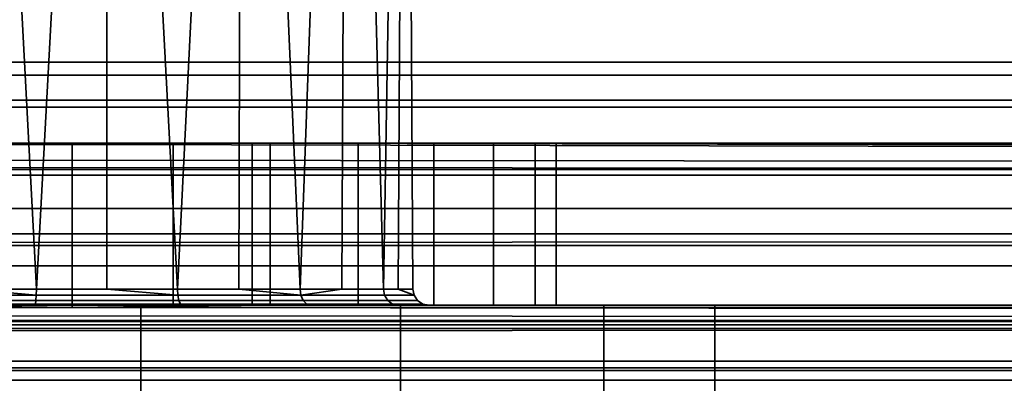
# Model space of a CAD drawing. Header units: millimetres. Extents: x -603 to 3703, y -121 to 193.
# Tile 639 of 656: x 1873.18 to 1879.24, y 15.52 to 17.76. Entities that reach past the tile are written whole.
import ezdxf

# ---------------------------------------------------------------- set-up
doc = ezdxf.new("R2010")
doc.units = ezdxf.units.MM
doc.layers.add('152', color=7, linetype='Continuous', true_color=0xffffff)

# ---------------------------------------------------------------- blocks, each defined once
blk = doc.blocks.new('UG_SURFACE_064')
at = {"layer": '152', "color": 156, "linetype": 'Continuous', "lineweight": 35}
for points in [[(1873.7195, 24.2, -0.6615), (1872.851, 24.2, -0.7528), (1873.2805, 16.1, -0.6615)], [(1872.851, 24.2, -0.7528), (1872.8652, 16.1, -0.7964), (1873.2805, 16.1, -0.6615)], [(1873.2805, 16.1, -4.8385), (1872.851, 24.2, -4.7472), (1873.7195, 24.2, -4.8385)], [(1873.2805, 16.1, -4.8385), (1872.8652, 16.1, -4.7036), (1872.851, 24.2, -4.7472)], [(1873.7195, 24.2, -4.8385), (1873.7147, 16.1, -4.7929), (1873.2805, 16.1, -4.8385)], [(1873.2805, 16.1, -0.6615), (1873.7147, 16.1, -0.7071), (1873.7195, 24.2, -0.6615)], [(1873.7195, 24.2, -0.6615), (1873.7147, 16.1, -0.7071), (1874.149, 16.1, -0.7528)], [(1874.149, 16.1, -4.7472), (1873.7147, 16.1, -4.7929), (1873.7195, 24.2, -4.8385)], [(1874.55, 24.2, -0.9313), (1873.7195, 24.2, -0.6615), (1874.149, 16.1, -0.7528)], [(1874.149, 16.1, -4.7472), (1873.7195, 24.2, -4.8385), (1874.55, 24.2, -4.5687)], [(1874.55, 24.2, -4.5687), (1874.5271, 16.1, -4.5289), (1874.149, 16.1, -4.7472)], [(1874.149, 16.1, -0.7528), (1874.5271, 16.1, -0.9711), (1874.55, 24.2, -0.9313)], [(1874.55, 24.2, -0.9313), (1874.5271, 16.1, -0.9711), (1874.9052, 16.1, -1.1894)], [(1874.9052, 16.1, -4.3106), (1874.5271, 16.1, -4.5289), (1874.55, 24.2, -4.5687)], [(1874.9052, 16.1, -1.1894), (1875.199, 24.2, -1.5157), (1874.55, 24.2, -0.9313)], [(1874.55, 24.2, -4.5687), (1875.199, 24.2, -3.9843), (1874.9052, 16.1, -4.3106)], [(1875.199, 24.2, -3.9843), (1875.1618, 16.1, -3.9574), (1874.9052, 16.1, -4.3106)], [(1874.9052, 16.1, -1.1894), (1875.1618, 16.1, -1.5426), (1875.199, 24.2, -1.5157)], [(1875.199, 24.2, -1.5157), (1875.1618, 16.1, -1.5426), (1875.4184, 16.1, -1.8959)], [(1875.4184, 16.1, -3.6041), (1875.1618, 16.1, -3.9574), (1875.199, 24.2, -3.9843)], [(1875.5541, 24.2, -2.3134), (1875.199, 24.2, -1.5157), (1875.4184, 16.1, -1.8959)], [(1875.4184, 16.1, -3.6041), (1875.199, 24.2, -3.9843), (1875.5541, 24.2, -3.1866)], [(1875.5541, 24.2, -3.1866), (1875.5093, 16.1, -3.1771), (1875.4184, 16.1, -3.6041)], [(1875.4184, 16.1, -1.8959), (1875.5093, 16.1, -2.3229), (1875.5541, 24.2, -2.3134)], [(1875.5541, 24.2, -2.3134), (1875.5093, 16.1, -2.3229), (1875.6, 16.1, -2.75)], [(1875.6, 16.1, -2.75), (1875.5093, 16.1, -3.1771), (1875.5541, 24.2, -3.1866)], [(1875.5541, 24.2, -3.1866), (1875.5541, 24.2, -2.3134), (1875.6, 16.1, -2.75)], [(1873.2797, 16.0617, -4.8461), (1872.4462, 16.0617, -4.5752), (1872.45, 16.1, -4.5687), (1872.8652, 16.1, -4.7036)], [(1872.8652, 16.1, -0.7964), (1872.45, 16.1, -0.9313), (1872.4462, 16.0617, -0.9248), (1873.2797, 16.0617, -0.6539)], [(1873.2797, 16.0617, -0.6539), (1873.2805, 16.1, -0.6615), (1872.8652, 16.1, -0.7964)], [(1872.8652, 16.1, -4.7036), (1873.2805, 16.1, -4.8385), (1873.2797, 16.0617, -4.8461)], [(1874.1512, 16.0617, -4.7545), (1873.2797, 16.0617, -4.8461), (1873.2805, 16.1, -4.8385), (1873.7147, 16.1, -4.7929)], [(1873.7147, 16.1, -0.7071), (1873.2805, 16.1, -0.6615), (1873.2797, 16.0617, -0.6539), (1874.1512, 16.0617, -0.7455)], [(1874.1512, 16.0617, -0.7455), (1874.149, 16.1, -0.7528), (1873.7147, 16.1, -0.7071)], [(1873.7147, 16.1, -4.7929), (1874.149, 16.1, -4.7472), (1874.1512, 16.0617, -4.7545)], [(1874.9102, 16.0617, -4.3163), (1874.1512, 16.0617, -4.7545), (1874.149, 16.1, -4.7472), (1874.5271, 16.1, -4.5289)], [(1874.5271, 16.1, -0.9711), (1874.149, 16.1, -0.7528), (1874.1512, 16.0617, -0.7455), (1874.9102, 16.0617, -1.1837)], [(1874.9102, 16.0617, -1.1837), (1874.9052, 16.1, -1.1894), (1874.5271, 16.1, -0.9711)], [(1874.5271, 16.1, -4.5289), (1874.9052, 16.1, -4.3106), (1874.9102, 16.0617, -4.3163)], [(1874.9102, 16.0617, -4.3163), (1874.9052, 16.1, -4.3106), (1875.1618, 16.1, -3.9574)], [(1875.1618, 16.1, -1.5426), (1874.9052, 16.1, -1.1894), (1874.9102, 16.0617, -1.1837)], [(1874.9102, 16.0617, -1.1837), (1875.4255, 16.0617, -1.8928), (1875.4184, 16.1, -1.8959), (1875.1618, 16.1, -1.5426)], [(1875.1618, 16.1, -3.9574), (1875.4184, 16.1, -3.6041), (1875.4255, 16.0617, -3.6072), (1874.9102, 16.0617, -4.3163)], [(1875.6076, 16.0617, -2.75), (1875.4255, 16.0617, -3.6072), (1875.4184, 16.1, -3.6041), (1875.5093, 16.1, -3.1771)], [(1875.5093, 16.1, -2.3229), (1875.4184, 16.1, -1.8959), (1875.4255, 16.0617, -1.8928), (1875.6076, 16.0617, -2.75)], [(1875.6076, 16.0617, -2.75), (1875.6, 16.1, -2.75), (1875.5093, 16.1, -2.3229)], [(1875.5093, 16.1, -3.1771), (1875.6, 16.1, -2.75), (1875.6076, 16.0617, -2.75)], [(1873.2741, 16.0076, -4.8999), (1872.4191, 16.0076, -4.6221), (1872.4353, 16.0293, -4.594), (1873.2774, 16.0293, -4.8676)], [(1872.4191, 16.0076, -0.8779), (1873.2741, 16.0076, -0.6001), (1873.2774, 16.0293, -0.6324), (1872.4353, 16.0293, -0.906)], [(1873.2774, 16.0293, -4.8676), (1872.4353, 16.0293, -4.594), (1872.4462, 16.0617, -4.5752), (1873.2797, 16.0617, -4.8461)], [(1872.4353, 16.0293, -0.906), (1873.2774, 16.0293, -0.6324), (1873.2797, 16.0617, -0.6539), (1872.4462, 16.0617, -0.9248)], [(1874.168, 16.0076, -4.8059), (1873.2741, 16.0076, -4.8999), (1873.2774, 16.0293, -4.8676), (1874.158, 16.0293, -4.7751)], [(1873.2741, 16.0076, -0.6001), (1874.168, 16.0076, -0.6941), (1874.158, 16.0293, -0.7249), (1873.2774, 16.0293, -0.6324)], [(1874.158, 16.0293, -4.7751), (1873.2774, 16.0293, -4.8676), (1873.2797, 16.0617, -4.8461), (1874.1512, 16.0617, -4.7545)], [(1873.2774, 16.0293, -0.6324), (1874.158, 16.0293, -0.7249), (1874.1512, 16.0617, -0.7455), (1873.2797, 16.0617, -0.6539)], [(1874.9248, 16.0293, -4.3324), (1874.158, 16.0293, -4.7751), (1874.1512, 16.0617, -4.7545), (1874.9102, 16.0617, -4.3163)], [(1874.158, 16.0293, -0.7249), (1874.9248, 16.0293, -1.1676), (1874.9102, 16.0617, -1.1837), (1874.1512, 16.0617, -0.7455)], [(1874.9465, 16.0076, -4.3565), (1874.168, 16.0076, -4.8059), (1874.158, 16.0293, -4.7751), (1874.9248, 16.0293, -4.3324)], [(1874.168, 16.0076, -0.6941), (1874.9465, 16.0076, -1.1435), (1874.9248, 16.0293, -1.1676), (1874.158, 16.0293, -0.7249)], [(1875.4452, 16.0293, -3.6161), (1874.9248, 16.0293, -4.3324), (1874.9102, 16.0617, -4.3163), (1875.4255, 16.0617, -3.6072)], [(1874.9248, 16.0293, -1.1676), (1875.4452, 16.0293, -1.8839), (1875.4255, 16.0617, -1.8928), (1874.9102, 16.0617, -1.1837)], [(1875.4748, 16.0076, -3.6293), (1874.9465, 16.0076, -4.3565), (1874.9248, 16.0293, -4.3324), (1875.4452, 16.0293, -3.6161)], [(1874.9465, 16.0076, -1.1435), (1875.4748, 16.0076, -1.8707), (1875.4452, 16.0293, -1.8839), (1874.9248, 16.0293, -1.1676)], [(1875.6293, 16.0293, -2.75), (1875.4452, 16.0293, -3.6161), (1875.4255, 16.0617, -3.6072), (1875.6076, 16.0617, -2.75)], [(1875.4452, 16.0293, -1.8839), (1875.6293, 16.0293, -2.75), (1875.6076, 16.0617, -2.75), (1875.4255, 16.0617, -1.8928)], [(1875.6617, 16.0076, -2.75), (1875.4748, 16.0076, -3.6293), (1875.4452, 16.0293, -3.6161), (1875.6293, 16.0293, -2.75)], [(1875.4748, 16.0076, -1.8707), (1875.6617, 16.0076, -2.75), (1875.6293, 16.0293, -2.75), (1875.4452, 16.0293, -1.8839)], [(1872.4, 16, -4.6553), (1873.27, 16, -4.9379), (1873.9233, 16, -6.7778), (1872.2485, 16, -6.6018)], [(1872.2485, 16, 1.1018), (1873.9233, 16, 1.2778), (1873.27, 16, -0.5621), (1872.4, 16, -0.8447)], [(1873.9233, 16, -6.7778), (1873.9233, 14.5629, -6.7778), (1872.2485, 14.5629, -6.6018), (1872.2485, 16, -6.6018)], [(1872.2485, 16, 1.1018), (1872.2485, 14.5629, 1.1018), (1873.9233, 14.5629, 1.2778), (1873.9233, 16, 1.2778)], [(1873.27, 16, -4.9379), (1872.4, 16, -4.6553), (1872.4191, 16.0076, -4.6221), (1873.2741, 16.0076, -4.8999)], [(1872.4, 16, -0.8447), (1873.27, 16, -0.5621), (1873.2741, 16.0076, -0.6001), (1872.4191, 16.0076, -0.8779)], [(1874.1798, 16, -4.8423), (1873.27, 16, -4.9379), (1873.2741, 16.0076, -4.8999), (1874.168, 16.0076, -4.8059)], [(1873.27, 16, -0.5621), (1874.1798, 16, -0.6577), (1874.168, 16.0076, -0.6941), (1873.2741, 16.0076, -0.6001)], [(1875.525, 16, -6.2574), (1873.9233, 16, -6.7778), (1873.27, 16, -4.9379), (1874.1798, 16, -4.8423)], [(1874.1798, 16, -0.6577), (1873.27, 16, -0.5621), (1873.9233, 16, 1.2778), (1875.525, 16, 0.7574)], [(1875.525, 16, -6.2574), (1875.525, 14.5629, -6.2574), (1873.9233, 14.5629, -6.7778), (1873.9233, 16, -6.7778)], [(1873.9233, 16, 1.2778), (1873.9233, 14.5629, 1.2778), (1875.525, 14.5629, 0.7574), (1875.525, 16, 0.7574)], [(1874.9721, 16, -4.3849), (1874.1798, 16, -4.8423), (1874.168, 16.0076, -4.8059), (1874.9465, 16.0076, -4.3565)], [(1874.1798, 16, -0.6577), (1874.9721, 16, -1.1151), (1874.9465, 16.0076, -1.1435), (1874.168, 16.0076, -0.6941)], [(1874.1798, 16, -4.8423), (1874.9721, 16, -4.3849), (1876.7766, 16, -5.1305), (1875.525, 16, -6.2574)], [(1875.525, 16, 0.7574), (1876.7766, 16, -0.3695), (1874.9721, 16, -1.1151), (1874.1798, 16, -0.6577)], [(1875.5099, 16, -3.6448), (1874.9721, 16, -4.3849), (1874.9465, 16.0076, -4.3565), (1875.4748, 16.0076, -3.6293)], [(1874.9721, 16, -1.1151), (1875.5099, 16, -1.8552), (1875.4748, 16.0076, -1.8707), (1874.9465, 16.0076, -1.1435)], [(1876.7766, 16, -5.1305), (1874.9721, 16, -4.3849), (1875.5099, 16, -3.6448)], [(1875.5099, 16, -1.8552), (1874.9721, 16, -1.1151), (1876.7766, 16, -0.3695)], [(1875.7, 16, -2.75), (1875.5099, 16, -3.6448), (1875.4748, 16.0076, -3.6293), (1875.6617, 16.0076, -2.75)], [(1875.5099, 16, -1.8552), (1875.7, 16, -2.75), (1875.6617, 16.0076, -2.75), (1875.4748, 16.0076, -1.8707)], [(1875.5099, 16, -1.8552), (1876.7766, 16, -0.3695), (1877.4616, 16, -1.908)], [(1877.4616, 16, -1.908), (1877.4616, 16, -3.592), (1875.7, 16, -2.75), (1875.5099, 16, -1.8552)], [(1875.5099, 16, -3.6448), (1875.7, 16, -2.75), (1877.4616, 16, -3.592), (1876.7766, 16, -5.1305)], [(1876.7766, 16, -5.1305), (1876.7766, 14.5629, -5.1305), (1875.525, 14.5629, -6.2574), (1875.525, 16, -6.2574)], [(1875.525, 16, 0.7574), (1875.525, 14.5629, 0.7574), (1876.7766, 14.5629, -0.3695), (1876.7766, 16, -0.3695)], [(1877.4616, 16, -3.592), (1877.4616, 14.5629, -3.592), (1876.7766, 14.5629, -5.1305), (1876.7766, 16, -5.1305)], [(1876.7766, 16, -0.3695), (1876.7766, 14.5629, -0.3695), (1877.4616, 14.5629, -1.908), (1877.4616, 16, -1.908)], [(1877.4616, 16, -1.908), (1877.4616, 14.5629, -1.908), (1877.4616, 14.5629, -3.592), (1877.4616, 16, -3.592)]]:
    blk.add_3dface(points, dxfattribs=at)
blk = doc.blocks.new('UG_SURFACE_066')
at = {"layer": '152', "color": 252, "linetype": 'Continuous', "lineweight": 35}
for points in [[(1959, 59.6289, 6.25), (1041, 59.6289, 6.25), (1041, 7.5, 6.25), (1959, 7.5, 6.25)], [(1959, 59.6289, 5.25), (1959, 7.5, 5.25), (1041, 7.5, 5.25), (1041, 59.6289, 5.25)], [(1959, 16.8036, -7.1573), (1041, 16.8036, -7.1573), (1408.2, 17, -6.17), (1591.8, 17, -6.17)], [(1591.8, 17, -6.17), (1775.4, 17, -6.17), (1959, 16.8036, -7.1573)], [(1775.4, 16.8371, 1.9892), (1873.5, 16.9912, 1.3), (1872.3899, 17, 1.0871)], [(1959, 17, -6.17), (1775.4, 17, -6.17), (1872.8763, 17, -4.6344), (1874.1237, 17, -4.6344)], [(1775.4, 17, -6.17), (1959, 17, -6.17), (1959, 16.8036, -7.1573)], [(1775.4, 16.8371, 1.9892), (1959, 16.8371, 1.9892), (1873.5, 16.9912, 1.3)], [(1872.3899, 17, 1.0871), (1873.5, 16.9912, 1.3), (1873.5, 15.9856, 1.3), (1872.3899, 16, 1.0871)], [(1874.1237, 16, -4.6344), (1874.1237, 17, -4.6344), (1872.8763, 17, -4.6344), (1872.8763, 16, -4.6344)], [(1874.6101, 17, 1.0871), (1873.5, 16.9912, 1.3), (1959, 16.8371, 1.9892)], [(1874.6101, 16, 1.0871), (1873.5, 15.9856, 1.3), (1873.5, 16.9912, 1.3), (1874.6101, 17, 1.0871)], [(1875.2633, 16, -4.1271), (1875.2633, 17, -4.1271), (1874.1237, 17, -4.6344), (1874.1237, 16, -4.6344)], [(1874.1237, 17, -4.6344), (1875.2633, 17, -4.1271), (1959, 17, -6.17)], [(1959, 16.8371, 1.9892), (1959, 17, 1.0871), (1874.6101, 17, 1.0871)], [(1874.6101, 17, 1.0871), (1874.7202, 17, 1.0406), (1874.7202, 16, 1.0406), (1874.6101, 16, 1.0871)], [(1874.7202, 17, 1.0406), (1874.6101, 17, 1.0871), (1959, 17, 1.0871)], [(1874.7202, 16, 1.0406), (1874.7202, 17, 1.0406), (1875.7294, 17, 0.3074), (1875.7294, 16, 0.3074)], [(1959, 17, 1.0871), (1875.7294, 17, 0.3074), (1874.7202, 17, 1.0406)], [(1876.098, 16, -3.2), (1876.098, 17, -3.2), (1875.2633, 17, -4.1271), (1875.2633, 16, -4.1271)], [(1959, 17, -6.17), (1875.2633, 17, -4.1271), (1876.098, 17, -3.2)], [(1875.7294, 16, 0.3074), (1875.7294, 17, 0.3074), (1876.3531, 17, -0.7729), (1876.3531, 16, -0.7729)], [(1876.3531, 17, -0.7729), (1875.7294, 17, 0.3074), (1959, 17, 1.0871)], [(1876.4836, 16, -2.0136), (1876.4836, 17, -2.0136), (1876.098, 17, -3.2), (1876.098, 16, -3.2)], [(1876.098, 17, -3.2), (1876.4836, 17, -2.0136), (1959, 17, -6.17)], [(1876.3531, 16, -0.7729), (1876.3531, 17, -0.7729), (1876.4836, 17, -2.0136), (1876.4836, 16, -2.0136)], [(1959, 17, 1.0871), (1959, 17, -6.17), (1876.4836, 17, -2.0136), (1876.3531, 17, -0.7729)], [(1775.4, 16.3691, 2.7775), (1959, 16.3691, 2.7775), (1959, 16.8371, 1.9892), (1775.4, 16.8371, 1.9892)], [(1041, 16.8036, -7.1573), (1959, 16.8036, -7.1573), (1959, 16.2443, -7.9943), (1041, 16.2443, -7.9943)], [(1775.4, 15.6549, 3.3523), (1959, 15.6549, 3.3523), (1959, 16.3691, 2.7775), (1775.4, 16.3691, 2.7775)], [(1041, 16.2443, -7.9943), (1959, 16.2443, -7.9943), (1959, 15.4073, -8.5536), (1041, 15.4073, -8.5536)], [(1041, 15.8797, -6.7746), (1959, 15.8797, -6.7746), (1591.8, 16, -6.17), (1408.2, 16, -6.17)], [(1959, 15.8797, -6.7746), (1775.4, 16, -6.17), (1591.8, 16, -6.17)], [(1872.3899, 16, 1.0871), (1873.5, 15.9856, 1.3), (1775.4, 15.9003, 1.6396)], [(1874.1237, 16, -4.6344), (1872.8763, 16, -4.6344), (1775.4, 16, -6.17), (1959, 16, -6.17)], [(1959, 15.8797, -6.7746), (1959, 16, -6.17), (1775.4, 16, -6.17)], [(1959, 15.9003, 1.6396), (1775.4, 15.9003, 1.6396), (1873.5, 15.9856, 1.3)], [(1873.5, 15.9856, 1.3), (1959, 16, 1.0871), (1959, 15.9003, 1.6396)], [(1873.5, 15.9856, 1.3), (1874.6101, 16, 1.0871), (1959, 16, 1.0871)], [(1959, 16, -6.17), (1875.2633, 16, -4.1271), (1874.1237, 16, -4.6344)], [(1959, 16, 1.0871), (1874.6101, 16, 1.0871), (1874.7202, 16, 1.0406)], [(1874.7202, 16, 1.0406), (1875.7294, 16, 0.3074), (1959, 16, 1.0871)], [(1876.098, 16, -3.2), (1875.2633, 16, -4.1271), (1959, 16, -6.17)], [(1959, 16, 1.0871), (1875.7294, 16, 0.3074), (1876.3531, 16, -0.7729)], [(1959, 16, -6.17), (1876.4836, 16, -2.0136), (1876.098, 16, -3.2)], [(1876.3531, 16, -0.7729), (1876.4836, 16, -2.0136), (1959, 16, -6.17), (1959, 16, 1.0871)], [(1775.4, 15.9003, 1.6396), (1959, 15.9003, 1.6396), (1959, 15.6136, 2.1223), (1775.4, 15.6136, 2.1223)], [(1041, 15.5372, -7.2872), (1959, 15.5372, -7.2872), (1959, 15.8797, -6.7746), (1041, 15.8797, -6.7746)], [(1775.4, 14.7849, 3.6411), (1959, 14.7849, 3.6411), (1959, 15.6549, 3.3523), (1775.4, 15.6549, 3.3523)], [(1775.4, 15.6136, 2.1223), (1959, 15.6136, 2.1223), (1959, 15.1763, 2.4743), (1775.4, 15.1763, 2.4743)], [(1041, 15.0246, -7.6297), (1959, 15.0246, -7.6297), (1959, 15.5372, -7.2872), (1041, 15.5372, -7.2872)]]:
    blk.add_3dface(points, dxfattribs=at)
blk = doc.blocks.new('UG_SURFACE_067')
at = {"layer": '152', "color": 252, "linetype": 'Continuous', "lineweight": 35}
for points in [[(1045, 17.42, 3.75), (1955, 17.42, 3.75), (1955, 18.5987, 3.5155), (1045, 18.5987, 3.5155)], [(1045, 18.0246, 2.1297), (1955, 18.0246, 2.1297), (1955, 17.42, 2.25), (1045, 17.42, 2.25)], [(1045, 7.5, 3.75), (1955, 7.5, 3.75), (1955, 17.42, 3.75), (1045, 17.42, 3.75)], [(1045, 17.42, 2.25), (1955, 17.42, 2.25), (1955, 7.5, 2.25), (1045, 7.5, 2.25)]]:
    blk.add_3dface(points, dxfattribs=at)
blk = doc.blocks.new('UG_SURFACE_094')
at = {"layer": '152', "color": 252, "linetype": 'Continuous', "lineweight": 35}
for points in [[(1038.5, 7.25, 2008.75), (1961.5, 7.25, 2008.75), (1961.5, 46.92, 2008.75), (1038.5, 46.92, 2008.75)], [(1040, 7.25, 2007.2501), (1040, 46.92, 2007.2501), (1960, 46.92, 2007.2501), (1960, 7.25, 2007.2501)], [(1973.42, 17.5, 2020.6699), (1026.58, 17.5, 2020.6699), (1025.4014, 17.2655, 2021.8487), (1974.5986, 17.2655, 2021.8487)], [(1026.58, 17.5, 2020.6699), (1973.42, 17.5, 2020.6699), (1965.1099, 17.5, 2012.3599), (1034.8901, 17.5, 2012.3599)], [(1963.8327, 17.2227, 2011.0826), (1036.1673, 17.2227, 2011.0826), (1034.8901, 17.5, 2012.3599), (1965.1099, 17.5, 2012.3599)], [(1974.5986, 17.2655, 2021.8487), (1025.4014, 17.2655, 2021.8487), (1024.4021, 16.5979, 2022.8479), (1975.5979, 16.5979, 2022.8479)], [(1962.7855, 16.4407, 2010.0355), (1037.2145, 16.4407, 2010.0355), (1036.1673, 17.2227, 2011.0826), (1963.8327, 17.2227, 2011.0826)], [(1975.5979, 16.5979, 2022.8479), (1024.4021, 16.5979, 2022.8479), (1023.7345, 15.5987, 2023.5155), (1976.2655, 15.5987, 2023.5155)], [(1037.5904, 15.9014, 2009.6595), (1037.2145, 16.4407, 2010.0355), (1962.7855, 16.4407, 2010.0355)], [(1037.5904, 15.9014, 2009.6595), (1962.7855, 16.4407, 2010.0355), (1962.4096, 15.9014, 2009.6595)], [(1974.0247, 15.8797, 2021.2746), (1025.9753, 15.8797, 2021.2746), (1026.58, 16, 2020.6699), (1973.42, 16, 2020.6699)], [(1026.58, 16, 2020.6699), (1034.8901, 16, 2012.3599), (1965.1099, 16, 2012.3599), (1973.42, 16, 2020.6699)], [(1965.1099, 16, 2012.3599), (1034.8901, 16, 2012.3599), (1035.5452, 15.8577, 2011.7047), (1964.4548, 15.8577, 2011.7047)], [(1962.4096, 15.9014, 2009.6595), (1037.8432, 15.2948, 2009.4068), (1037.5904, 15.9014, 2009.6595)], [(1962.4096, 15.9014, 2009.6595), (1962.1568, 15.2948, 2009.4068), (1037.8432, 15.2948, 2009.4068)], [(1974.5373, 15.5372, 2021.7872), (1025.4627, 15.5372, 2021.7872), (1025.9753, 15.8797, 2021.2746), (1974.0247, 15.8797, 2021.2746)], [(1964.4548, 15.8577, 2011.7047), (1035.5452, 15.8577, 2011.7047), (1036.0825, 15.4566, 2011.1675), (1963.9175, 15.4566, 2011.1675)], [(1976.4408, 15.0209, 2023.6907), (1976.2655, 15.5987, 2023.5155), (1023.7345, 15.5987, 2023.5155), (1023.5592, 15.0209, 2023.6907)], [(1974.8797, 15.0246, 2022.1298), (1025.1203, 15.0246, 2022.1298), (1025.4627, 15.5372, 2021.7872), (1974.5373, 15.5372, 2021.7872)]]:
    blk.add_3dface(points, dxfattribs=at)
blk = doc.blocks.new('UG_SURFACE_179')
at = {"layer": '152', "color": 252, "linetype": 'Continuous', "lineweight": 35}
for points in [[(2165, -18, 2212.25), (2165, 174.4, 2212.25), (835, 174.4, 2212.25), (835, -18, 2212.25)], [(985, -18, 2062.2499), (985, 174.4, 2062.2499), (2015.0001, 174.4, 2062.2499), (2015.0001, -18, 2062.2499)]]:
    blk.add_3dface(points, dxfattribs=at)

msp = doc.modelspace()

# ---------------------------------------------------------------- linework, layer by layer
at = {"layer": '152', "color": 252, "linetype": 'Continuous', "lineweight": 35}
for p, q in [((1973.42, 17.5, 2020.67), (1026.58, 17.5, 2020.67)), ((1965.11, 17.5, 2012.36), (1034.89, 17.5, 2012.36)), ((1955, 17.42, 2.25), (1045, 17.42, 2.25)), ((1955, 17.42, 3.75), (1045, 17.42, 3.75)), ((1959, 17, -6.17), (1041, 17, -6.17)), ((1959, 17, 1.0871), (1874.61, 17, 1.0871)), ((1973.42, 16, 2020.67), (1026.58, 16, 2020.67)), ((1965.11, 16, 2012.36), (1034.89, 16, 2012.36)), ((1959, 16, -6.17), (1041, 16, -6.17)), ((1959, 16, 1.0871), (1874.61, 16, 1.0871))]:
    msp.add_line(p, q, dxfattribs=at)
at = {"layer": '152', "color": 156, "linetype": 'Continuous', "lineweight": 35, "extrusion": (0, 1, 0)}
for centre, radius in [((-1873.5, -2.75, 16.1), 2.1), ((-1873.5, -2.75, 16), 4.05)]:
    msp.add_circle(centre, radius, dxfattribs=at)
at = {"layer": '152', "color": 156, "linetype": 'Continuous', "lineweight": 35, "extrusion": (0, -1, 0)}
msp.add_circle((1873.5, -2.75, -16), 2.2, dxfattribs=at)
at = {"layer": '152', "color": 252, "linetype": 'Continuous', "lineweight": 35, "extrusion": (0, -1, 0)}
msp.add_arc((1873.5, -1.7, -17), 3, 111.71659, 68.28341, dxfattribs=at)
at = {"layer": '152', "color": 252, "linetype": 'Continuous', "lineweight": 35, "extrusion": (0, 1, 0)}
msp.add_arc((-1873.5, -1.7, 16), 3, 111.71659, 68.28341, dxfattribs=at)
at = {"layer": '152', "color": 252, "linetype": 'Continuous', "lineweight": 35}
msp.add_open_spline([(1874.61, 17, 1.0871), (1873.8997, 17, 1.37), (1873.1003, 17, 1.37), (1872.39, 17, 1.0871)], degree=3, dxfattribs=at)
msp.add_open_spline([(1874.61, 16, 1.0871), (1874.2548, 16, 1.2286), (1873.8802, 15.9856, 1.3), (1873.1204, 15.9856, 1.3), (1872.7451, 16, 1.2285), (1872.39, 16, 1.0871)], degree=3, knots=[0, 0, 0, 0, 0.5, 0.5, 1, 1, 1, 1], dxfattribs=at)

# ---------------------------------------------------------------- block references
for name in ['UG_SURFACE_179', 'UG_SURFACE_066', 'UG_SURFACE_094', 'UG_SURFACE_067']:
    msp.add_blockref(name, (0, 0), dxfattribs=at)
at = {"layer": '152', "color": 156, "linetype": 'Continuous', "lineweight": 35}
msp.add_blockref('UG_SURFACE_064', (0, 0), dxfattribs=at)

doc.saveas('drawing.dxf')
